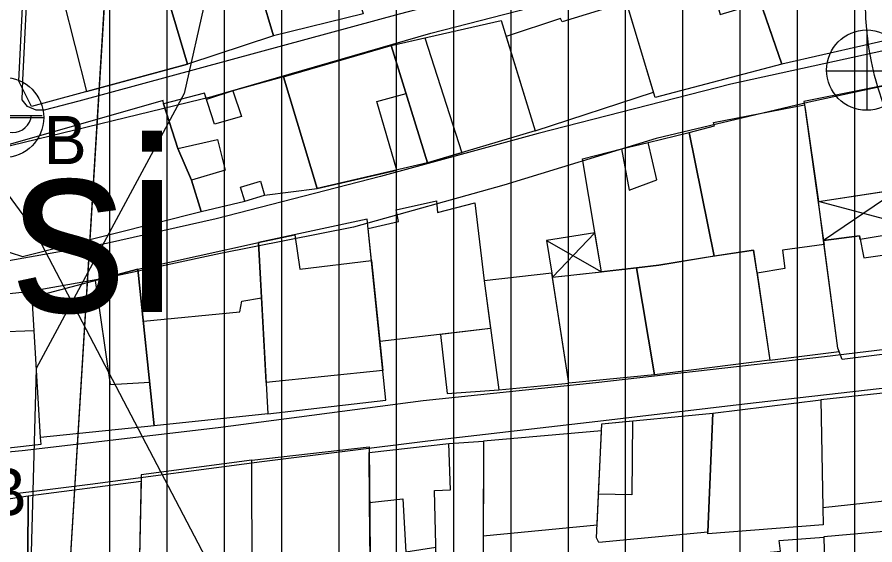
# Model space of a CAD drawing. Extents: x 417997 to 421451, y 4451742 to 4455216.
# Drawn here: x 420289.3 to 420364.1, y 4452847.6 to 4452893.6 of the extents above; entities that cross this region are included whole.
import ezdxf

# ---------------------------------------------------------------- set-up
doc = ezdxf.new("R2010")
doc.units = 0
for name, color, linetype in [('ADAKENARI', 7, 'Continuous'), ('B_Mesken', 7, 'Continuous'), ('B_Sundurma', 7, 'Continuous'), ('B_Teras', 7, 'Continuous'), ('PL_KON_MEV_450', 7, 'Continuous'), ('S_Elektrik_Diregi', 7, 'Continuous'), ('S_Rogar_Kapagi', 7, 'Continuous'), ('S_Rogar_Kapagi_Buski', 7, 'Continuous'), ('SM_DAIRE', 7, 'Continuous'), ('SN_3_DERECE_KAYNAK_KORUMA', 7, 'Continuous'), ('SN_KENTSEL_DONUSUM', 7, 'Continuous'), ('TR_YUKSEKYOGUNKONUT', 7, 'Continuous'), ('Y_Bucak_Koy', 7, 'Continuous'), ('Yol_Sose', 7, 'Continuous')]:
    doc.layers.add(name, color=color, linetype=linetype)

msp = doc.modelspace()

# ---------------------------------------------------------------- linework, layer by layer
at = {"layer": 'ADAKENARI'}
msp.add_line((420292.38, 4452821.224), (420299.891, 4452943.253), dxfattribs=at)
msp.add_line((420292.38, 4452821.224), (420299.891, 4452943.253), dxfattribs=at)
at = {"layer": 'B_Mesken'}
for points in [[(420319.464, 4452893.907), (420311.647, 4452891.99), (420308.419, 4452902.838), (420316.355, 4452904.586)], [(420300.538, 4452901.864), (420308.109, 4452903.88), (420311.647, 4452891.99), (420304.157, 4452889.52), (420301.819, 4452897.389), (420301.387, 4452898.872), (420301.037, 4452900.47)], [(420363.449, 4452901.609), (420366.743, 4452891.975), (420356.017, 4452889.523), (420352.771, 4452898.882)], [(420349.211, 4452898.463), (420349.57, 4452897.608), (420352.912, 4452898.477), (420356.017, 4452889.523), (420344.942, 4452886.634), (420341.953, 4452896.591)], [(420304.157, 4452889.52), (420290.537, 4452885.844), (420289.427, 4452888.037), (420289.752, 4452894.503), (420290.558, 4452894.508), (420301.819, 4452897.389)], [(420342.447, 4452894.947), (420336.834, 4452893.212), (420336.69, 4452893.515), (420331.943, 4452891.949), (420334.492, 4452883.723), (420344.806, 4452887.088)], [(420331.511, 4452893.346), (420334.492, 4452883.723), (420325.084, 4452880.911), (420321.931, 4452891.167)], [(420325.084, 4452880.911), (420315.457, 4452878.675), (420312.513, 4452888.413), (420321.931, 4452891.167)], [(420312.513, 4452888.413), (420308.096, 4452887.191), (420305.793, 4452886.446), (420305.616, 4452886.997), (420302.063, 4452886.06), (420303.315, 4452882.178), (420304.501, 4452879.401), (420305.344, 4452876.667), (420309.147, 4452877.576), (420310.868, 4452878.093), (420315.457, 4452878.675)], [(420359.205, 4452877.553), (420369.031, 4452879.054), (420368.292, 4452883.272), (420367.433, 4452888.174), (420357.92, 4452886.285), (420358.058, 4452885.674)], [(420302.063, 4452886.06), (420302.02, 4452886.366), (420286.832, 4452882.032), (420285.404, 4452874.14), (420289.752, 4452872.75), (420305.344, 4452876.667), (420304.501, 4452879.401), (420303.315, 4452882.178), (420302.063, 4452886.06)], [(420347.93, 4452883.558), (420350.123, 4452884.15), (420350.04, 4452884.437), (420357.99, 4452885.975), (420359.655, 4452874.159), (420359.703, 4452873.803), (420356.082, 4452873.301), (420356.278, 4452871.703), (420353.843, 4452871.292), (420353.546, 4452873.299), (420350.095, 4452872.798)], [(420342.004, 4452882.159), (420344.334, 4452882.692), (420347.93, 4452883.558), (420350.095, 4452872.798), (420345.281, 4452871.987), (420343.322, 4452871.764), (420340.271, 4452871.417), (420338.613, 4452881.26)], [(420330.593, 4452866.488), (420320.931, 4452865.336), (420320.194, 4452872.412), (420319.903, 4452875.202), (420322.555, 4452875.797), (420322.361, 4452876.835), (420325.882, 4452877.599), (420325.949, 4452876.585), (420329.207, 4452877.445), (420330.038, 4452870.626)], [(420319.82, 4452875.999), (420310.339, 4452873.982), (420311.163, 4452859.029), (420321.464, 4452860.223)], [(420359.655, 4452874.159), (420362.797, 4452874.55), (420363.152, 4452872.634), (420369.913, 4452873.598), (420371.08, 4452865.003), (420361.263, 4452863.786), (420360.908, 4452864.758)], [(420299.821, 4452871.654), (420310.339, 4452873.982), (420311.163, 4452859.029), (420301.236, 4452857.997)], [(420354.965, 4452863.724), (420361.016, 4452864.462), (420360.908, 4452864.758), (420359.703, 4452873.803), (420356.082, 4452873.301), (420356.278, 4452871.703), (420353.843, 4452871.292)], [(420353.546, 4452873.299), (420354.965, 4452863.724), (420344.906, 4452862.439), (420343.322, 4452871.764), (420345.281, 4452871.987), (420349.797, 4452872.755)], [(420299.821, 4452871.654), (420301.236, 4452857.997), (420291.329, 4452856.982), (420290.575, 4452869.203)], [(420326.218, 4452865.967), (420326.813, 4452860.809), (420331.312, 4452861.124), (420337.42, 4452861.7), (420335.933, 4452871.306), (420330.038, 4452870.626), (420330.593, 4452866.488)], [(420335.989, 4452870.949), (420339.976, 4452871.383), (420343.322, 4452871.764), (420344.906, 4452862.439), (420337.42, 4452861.7)], [(420290.755, 4452866.289), (420287.499, 4452866.155), (420287.645, 4452869.246), (420281.777, 4452869.135), (420277.267, 4452858.124), (420279.421, 4452855.069), (420291.378, 4452856.385), (420291.329, 4452856.982)], [(420359.412, 4452860.268), (420359.597, 4452850.872), (420369.513, 4452851.95), (420369.703, 4452861.355)], [(420349.983, 4452859.083), (420359.412, 4452860.268), (420359.597, 4452850.872), (420359.617, 4452849.36), (420349.549, 4452848.583), (420349.549, 4452848.712)], [(420349.983, 4452859.083), (420349.549, 4452848.712), (420340.037, 4452847.817), (420339.839, 4452848.212), (420340.296, 4452858.157)], [(420329.947, 4452848.406), (420339.892, 4452849.369), (420340.268, 4452857.549), (420329.985, 4452856.663)], [(420319.998, 4452855.658), (420326.936, 4452856.45), (420329.985, 4452856.663), (420329.934, 4452845.704), (420325.873, 4452845.222), (420325.819, 4452847.386), (420323.208, 4452846.975), (420323.382, 4452843.87), (420320.113, 4452843.628), (420320.04, 4452851.294)], [(420309.768, 4452855.001), (420319.993, 4452856.155), (420320.113, 4452843.628), (420319.68, 4452843.614), (420309.644, 4452842.699), (420309.782, 4452844.673)], [(420309.768, 4452855.001), (420300.111, 4452853.725), (420299.921, 4452845.187), (420306.268, 4452846.003), (420306.584, 4452842.6), (420309.644, 4452842.699), (420309.782, 4452844.673)], [(420290.252, 4452851.879), (420300.098, 4452853.163), (420299.921, 4452845.187), (420299.845, 4452842.226), (420290.171, 4452841.091)], [(420282.11, 4452850.665), (420290.252, 4452851.879), (420290.171, 4452841.091), (420281.949, 4452840.157)], [(420367.569, 4452848.996), (420359.684, 4452848.313), (420359.974, 4452836.584), (420367.869, 4452837.082)], [(420349.653, 4452846.464), (420355.885, 4452847.052), (420355.786, 4452848.006), (420359.685, 4452848.273), (420359.959, 4452837.172), (420349.829, 4452835.78)]]:
    msp.add_lwpolyline(points, close=True, dxfattribs=at)
at = {"layer": 'B_Sundurma'}
for p, q in [((420366.267, 4452878.632), (420359.655, 4452874.159)), ((420366.7, 4452875.55), (420359.205, 4452877.553)), ((420339.697, 4452874.826), (420335.989, 4452870.949)), ((420335.467, 4452874.158), (420340.271, 4452871.417))]:
    msp.add_line(p, q, dxfattribs=at)
for points in [[(420366.267, 4452878.632), (420366.7, 4452875.55), (420364.828, 4452875.171), (420364.941, 4452874.591), (420362.854, 4452874.242), (420362.797, 4452874.55), (420359.655, 4452874.159), (420359.205, 4452877.553)], [(420339.697, 4452874.826), (420335.467, 4452874.158), (420335.933, 4452871.306), (420335.989, 4452870.949), (420340.271, 4452871.417)]]:
    msp.add_lwpolyline(points, close=True, dxfattribs=at)
at = {"layer": 'B_Teras'}
for points in [[(420349.57, 4452897.608), (420350.631, 4452893.865), (420354.146, 4452894.919), (420356.017, 4452889.523), (420344.942, 4452886.634), (420342.485, 4452894.821), (420341.953, 4452896.591), (420349.211, 4452898.463)], [(420293.294, 4452895.208), (420295.331, 4452887.138), (420304.157, 4452889.52), (420301.819, 4452897.389)], [(420324.858, 4452891.833), (420328.087, 4452881.808), (420325.084, 4452880.911), (420321.931, 4452891.167)], [(420312.513, 4452888.413), (420315.457, 4452878.675), (420322.422, 4452880.293), (420320.66, 4452886.286), (420323.223, 4452886.963), (420321.931, 4452891.167)], [(420312.513, 4452888.413), (420308.096, 4452887.191), (420308.849, 4452884.964), (420306.486, 4452884.295), (420305.616, 4452886.997), (420302.063, 4452886.06), (420303.315, 4452882.178), (420306.769, 4452882.973), (420307.421, 4452880.298), (420304.501, 4452879.401), (420305.344, 4452876.667), (420309.147, 4452877.576), (420308.774, 4452878.796), (420310.528, 4452879.318), (420310.868, 4452878.093), (420315.457, 4452878.675)], [(420338.613, 4452881.26), (420342.004, 4452882.159), (420342.674, 4452878.552), (420345.096, 4452879.446), (420344.334, 4452882.692), (420347.93, 4452883.558), (420350.095, 4452872.798), (420345.281, 4452871.987), (420343.322, 4452871.764), (420340.271, 4452871.417)], [(420310.339, 4452873.982), (420313.517, 4452874.658), (420313.944, 4452871.641), (420320.194, 4452872.412), (420321.193, 4452862.824), (420311.012, 4452861.775)], [(420343.322, 4452871.764), (420345.281, 4452871.987), (420349.797, 4452872.755), (420353.546, 4452873.299), (420354.965, 4452863.724), (420344.906, 4452862.439)], [(420297.408, 4452861.599), (420300.843, 4452861.792), (420300.292, 4452867.11), (420299.821, 4452871.654), (420296.078, 4452870.662)], [(420330.038, 4452870.626), (420331.312, 4452861.124), (420337.42, 4452861.7), (420335.933, 4452871.306)], [(420300.292, 4452867.11), (420308.702, 4452867.927), (420308.891, 4452868.849), (420310.605, 4452869.165), (420311.163, 4452859.029), (420301.236, 4452857.997)], [(420342.988, 4452858.414), (420342.918, 4452851.973), (420340.014, 4452852.021), (420340.263, 4452857.455), (420340.296, 4452858.157)], [(420326.936, 4452856.45), (420329.985, 4452856.663), (420329.934, 4452845.704), (420325.873, 4452845.222), (420325.694, 4452852.362), (420327.081, 4452852.421)], [(420320.04, 4452851.294), (420322.946, 4452851.635), (420323.382, 4452843.87), (420320.113, 4452843.628)]]:
    msp.add_lwpolyline(points, close=True, dxfattribs=at)
at = {"layer": 'PL_KON_MEV_450'}
msp.add_lwpolyline([(420310.486, 4452952.622), (420548.29, 4452938.033), (420556.21, 4452927.636), (420548.251, 4452889.862), (420536.537, 4452877.465), (420301.418, 4452813.854), (420292.38, 4452821.224), (420299.891, 4452943.253)], close=True, dxfattribs=at)
msp.add_lwpolyline([(420310.486, 4452952.622), (420548.29, 4452938.033), (420556.21, 4452927.636), (420548.251, 4452889.862), (420536.537, 4452877.465), (420301.418, 4452813.854), (420292.38, 4452821.224), (420299.891, 4452943.253)], close=True, dxfattribs=at)
at = {"layer": 'S_Elektrik_Diregi'}
msp.add_line((420286.203, 4452885.065), (420291.453, 4452885.065), dxfattribs=at)
msp.add_arc((420288.863, 4452885.218), 1.658, 184.83843, 355.14641, dxfattribs=at)
at = {"layer": 'S_Rogar_Kapagi'}
for p, q in [((420363.468, 4452885.483), (420363.468, 4452892.483)), ((420359.898, 4452888.948), (420366.898, 4452888.948))]:
    msp.add_line(p, q, dxfattribs=at)
msp.add_circle((420363.415, 4452889.012), 3.5, dxfattribs=at)
at = {"layer": 'S_Rogar_Kapagi_Buski'}
msp.add_line((420284.601, 4452884.874), (420291.601, 4452884.874), dxfattribs=at)
msp.add_circle((420288.101, 4452884.874), 3.5, dxfattribs=at)
at = {"layer": 'SM_DAIRE'}
msp.add_circle((420388.321, 4452894.792), 25, dxfattribs=at)
msp.add_circle((420388.321, 4452894.792), 25, dxfattribs=at)
at = {"layer": 'SN_3_DERECE_KAYNAK_KORUMA'}
for p, q in [((420290.766, 4452875.072), (420213.215, 4452980.454)), ((420290.766, 4452875.072), (420213.215, 4452980.454)), ((420344.109, 4452773.221), (420290.766, 4452875.072)), ((420344.109, 4452773.221), (420290.766, 4452875.072))]:
    msp.add_line(p, q, dxfattribs=at)
at = {"layer": 'SN_KENTSEL_DONUSUM'}
for p, q in [((420313.064, 4452927.526), (420303.844, 4452886.956)), ((420313.064, 4452927.526), (420303.844, 4452886.956)), ((420303.844, 4452886.956), (420290.935, 4452862.982)), ((420303.844, 4452886.956), (420290.935, 4452862.982)), ((420290.935, 4452862.982), (420285.402, 4452658.286)), ((420290.935, 4452862.982), (420285.402, 4452658.286))]:
    msp.add_line(p, q, dxfattribs=at)
at = {"layer": 'TR_YUKSEKYOGUNKONUT'}
for p, q in [((420312.38, 4452816.82), (420312.38, 4452952.506)), ((420312.38, 4452816.82), (420312.38, 4452952.506)), ((420317.38, 4452818.173), (420317.38, 4452952.199)), ((420317.38, 4452818.173), (420317.38, 4452952.199)), ((420322.38, 4452819.525), (420322.38, 4452951.892)), ((420322.38, 4452819.525), (420322.38, 4452951.892)), ((420327.38, 4452820.878), (420327.38, 4452951.585)), ((420327.38, 4452820.878), (420327.38, 4452951.585)), ((420332.38, 4452822.231), (420332.38, 4452951.279)), ((420332.38, 4452822.231), (420332.38, 4452951.279)), ((420337.38, 4452823.584), (420337.38, 4452950.972)), ((420337.38, 4452823.584), (420337.38, 4452950.972)), ((420342.38, 4452824.936), (420342.38, 4452950.665)), ((420342.38, 4452824.936), (420342.38, 4452950.665)), ((420307.38, 4452815.467), (420307.38, 4452949.875)), ((420307.38, 4452815.467), (420307.38, 4452949.875)), ((420347.38, 4452826.289), (420347.38, 4452950.359)), ((420347.38, 4452826.289), (420347.38, 4452950.359)), ((420352.38, 4452827.642), (420352.38, 4452950.052)), ((420352.38, 4452827.642), (420352.38, 4452950.052)), ((420357.38, 4452828.995), (420357.38, 4452949.745)), ((420357.38, 4452828.995), (420357.38, 4452949.745)), ((420362.38, 4452830.347), (420362.38, 4452949.438)), ((420362.38, 4452830.347), (420362.38, 4452949.438)), ((420302.38, 4452814.114), (420302.38, 4452945.454)), ((420302.38, 4452814.114), (420302.38, 4452945.454)), ((420297.38, 4452817.147), (420297.38, 4452902.458)), ((420297.38, 4452817.147), (420297.38, 4452902.458))]:
    msp.add_line(p, q, dxfattribs=at)
at = {"layer": 'Yol_Sose'}
for points in [[(420374.753, 4452906.898), (420360.938, 4452903.772), (420348.479, 4452900.586), (420336.045, 4452897.399), (420322.609, 4452893.885), (420310.401, 4452890.585), (420294.66, 4452886.316), (420291.649, 4452885.525), (420290.95, 4452885.513), (420290.182, 4452885.837), (420289.708, 4452886.41), (420289.762, 4452888.138), (420290.267, 4452898.223), (420291.522, 4452912.505), (420291.8, 4452916.839), (420291.99, 4452918.25), (420292.375, 4452918.637), (420293.223, 4452918.963), (420305.353, 4452920.871), (420322.008, 4452922.712), (420339.24, 4452924.35), (420358.685, 4452926.441), (420376.611, 4452928.341)], [(420364.999, 4452890.709), (420351.572, 4452887.784), (420334.748, 4452883.476), (420320.978, 4452879.736), (420306.652, 4452876.042), (420297.071, 4452873.894), (420288.549, 4452872.385), (420286.647, 4452872.049), (420285.67, 4452872.204), (420285.193, 4452872.424), (420284.962, 4452873.025), (420286.266, 4452879.291), (420286.743, 4452881.406), (420287.111, 4452881.937), (420287.698, 4452882.19), (420306.395, 4452886.746), (420325.392, 4452892.221), (420342.486, 4452896.64), (420359.867, 4452900.635), (420373.134, 4452903.644)], [(420366.088, 4452887.87), (420358.403, 4452886.229), (420345.031, 4452883.039), (420331.761, 4452878.963), (420318.639, 4452875.311), (420307.017, 4452873.009), (420297.126, 4452870.894), (420290.271, 4452869.675)], [(420290.271, 4452869.675), (420285.781, 4452869.205), (420283.98, 4452869.055), (420283.006, 4452868.681), (420282.595, 4452868.488), (420281.908, 4452867.755)], [(420281.908, 4452867.755), (420277.926, 4452859.413), (420277.185, 4452857.616), (420276.931, 4452856.855), (420276.844, 4452856.312), (420276.9, 4452855.864), (420277.47, 4452855.185), (420278.461, 4452854.931), (420279.406, 4452854.894), (420289.713, 4452855.833), (420306.833, 4452857.857), (420324.704, 4452860.189), (420339.784, 4452861.762), (420359.724, 4452864.04), (420374.164, 4452865.777)], [(420371.667, 4452862.022), (420352.747, 4452859.873), (420339.953, 4452858.36), (420325.108, 4452856.647), (420310.627, 4452854.85), (420295.641, 4452852.863), (420284.648, 4452851.507)]]:
    msp.add_lwpolyline(points, dxfattribs=at)

# ---------------------------------------------------------------- texts
at = {"layer": 'S_Rogar_Kapagi_Buski'}
for p in [(420291.601, 4452880.809), (420286.381, 4452850.13)]:
    msp.add_text('B', height=4.2, dxfattribs=at).set_placement(p)
at = {"layer": 'Y_Bucak_Koy'}
msp.add_text('Mahallesi', height=15, dxfattribs=at).set_placement((420218.545, 4452867.922))

doc.saveas('drawing.dxf')
